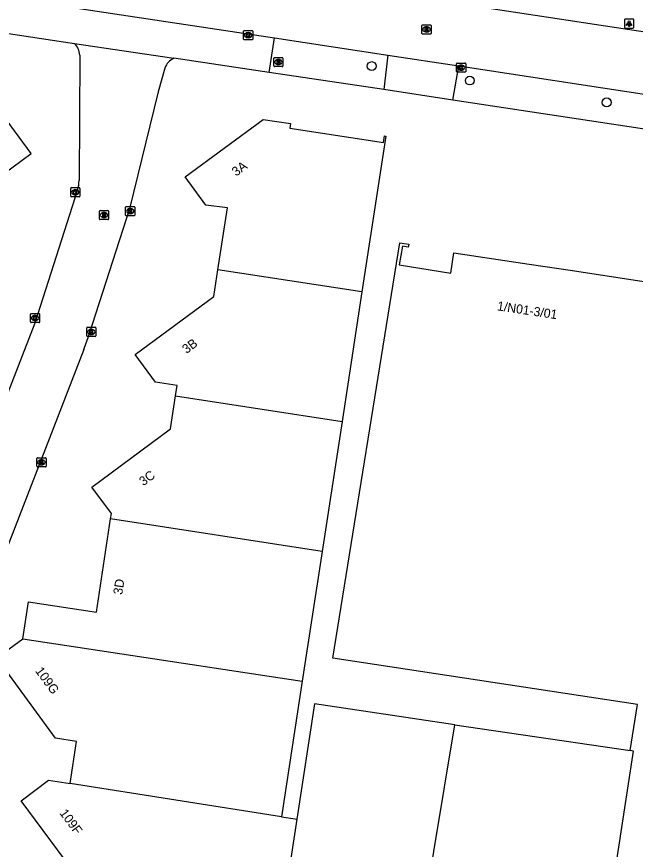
# Model space of a CAD drawing. Extents: x 163010 to 163853, y 382793 to 383982.
# Drawn here: x 163522.3 to 163589.8, y 382882 to 382972.9 of the extents above; entities that cross this region are included whole.
import ezdxf

# ---------------------------------------------------------------- set-up
doc = ezdxf.new("R2010")
doc.units = 0
for name, color, linetype in [('IMGEO_Boom', 7, 'Continuous'), ('IMGEO_Brandkraan', 7, 'Continuous'), ('IMGEO_Kolk', 7, 'Continuous'), ('IMGEO_Lichtpunt', 7, 'Continuous'), ('IMGEO_Pand', 7, 'Continuous'), ('IMGEO_Pand_nummerreeks', 7, 'Continuous'), ('IMGEO_Rijbaan_lokaal_gesloten', 7, 'Continuous'), ('IMGEO_Rijbaan_lokaal_open', 7, 'Continuous'), ('IMGEO_Rioolput', 7, 'Continuous'), ('IMGEO_Voetpad_open', 7, 'Continuous')]:
    doc.layers.add(name, color=color, linetype=linetype)

msp = doc.modelspace()

# ---------------------------------------------------------------- linework, layer by layer
at = {"layer": 'IMGEO_Boom'}
for centre in [(163561.051, 382967.52), (163571.755, 382965.95), (163586.696, 382963.558)]:
    msp.add_circle(centre, 0.489, dxfattribs=at)
at = {"layer": 'IMGEO_Brandkraan'}
for p, q in [((163550.36, 382967.538), (163550.36, 382968.39)), ((163550.435, 382968.464), (163551.287, 382968.464)), ((163550.871, 382967.684), (163550.846, 382967.684)), ((163550.848, 382968.244), (163550.873, 382968.244)), ((163551.361, 382968.39), (163551.361, 382967.538)), ((163551.287, 382967.464), (163550.435, 382967.464))]:
    msp.add_line(p, q, dxfattribs=at)
for points in [[(163550.36, 382967.538), (163550.36, 382968.39)], [(163550.435, 382968.464), (163551.287, 382968.464)], [(163550.708, 382968.164), (163550.708, 382967.764), (163550.921, 382967.764)], [(163550.939, 382968.164), (163550.708, 382968.164)], [(163550.887, 382968.083), (163550.833, 382968.083), (163550.833, 382968.007)], [(163550.833, 382968.007), (163550.886, 382968.007)], [(163550.895, 382967.931), (163550.833, 382967.931), (163550.833, 382967.85)], [(163550.833, 382967.85), (163550.895, 382967.85)], [(163551.361, 382968.39), (163551.361, 382967.538)], [(163551.287, 382967.464), (163550.435, 382967.464)]]:
    msp.add_lwpolyline(points, dxfattribs=at)
for centre, radius, start, end in [((163550.437, 382968.388), 0.0765, 91.55205, 178.44795), ((163550.437, 382968.388), 0.0765, 91.55205, 178.44795), ((163550.888, 382968.045), 0.0379, 267.82845, 90.93552), ((163550.896, 382967.89), 0.0404, 269.87594, 90.50774), ((163550.927, 382968.015), 0.251, 268.66757, 293.53466), ((163550.943, 382968.019), 0.145, 59.4692, 91.53667), ((163550.968, 382968.066), 0.0922, 285.51372, 58.15012), ((163550.973, 382967.874), 0.105, 301.31148, 78.98903), ((163551.285, 382968.388), 0.0765, 1.55205, 88.44795), ((163551.285, 382968.388), 0.0765, 1.55205, 88.44795), ((163550.437, 382967.54), 0.0765, 181.55205, 268.44795), ((163550.437, 382967.54), 0.0765, 181.55205, 268.44795), ((163551.285, 382967.54), 0.0765, 271.55205, 358.44795), ((163551.285, 382967.54), 0.0765, 271.55205, 358.44795)]:
    msp.add_arc(centre, radius, start, end, dxfattribs=at)
for centre, major_axis, ratio, start_param, end_param in [((163550.847, 382967.964), (-0.387, 0.002), 0.722429, 4.712389, 7.853982), ((163550.872, 382967.964), (-0.39, 0.002), 0.717154, 1.570796, 4.712389)]:
    msp.add_ellipse(centre, major_axis=major_axis, ratio=ratio, start_param=start_param, end_param=end_param, dxfattribs=at)
at = {"layer": 'IMGEO_Kolk'}
for p, q in [((163547.061, 382970.473), (163547.061, 382971.325)), ((163547.136, 382971.399), (163547.988, 382971.399)), ((163548.062, 382971.325), (163548.062, 382970.473)), ((163547.988, 382970.399), (163547.136, 382970.399)), ((163547.572, 382970.619), (163547.547, 382970.619)), ((163547.549, 382971.179), (163547.574, 382971.179)), ((163570.302, 382966.934), (163570.302, 382967.786)), ((163570.377, 382967.86), (163571.229, 382967.86)), ((163570.79, 382967.64), (163570.815, 382967.64)), ((163571.303, 382967.786), (163571.303, 382966.934)), ((163571.229, 382966.86), (163570.377, 382966.86)), ((163570.813, 382967.08), (163570.788, 382967.08)), ((163528.192, 382953.326), (163528.192, 382954.178)), ((163528.267, 382954.252), (163529.119, 382954.252)), ((163528.68, 382954.032), (163528.705, 382954.032)), ((163529.193, 382954.178), (163529.193, 382953.326)), ((163529.119, 382953.252), (163528.267, 382953.252)), ((163528.703, 382953.472), (163528.678, 382953.472)), ((163534.262, 382952.185), (163535.114, 382952.185)), ((163534.187, 382951.259), (163534.187, 382952.111)), ((163534.698, 382951.405), (163534.673, 382951.405)), ((163534.675, 382951.965), (163534.7, 382951.965)), ((163535.188, 382952.111), (163535.188, 382951.259)), ((163535.114, 382951.185), (163534.262, 382951.185)), ((163523.801, 382939.589), (163523.801, 382940.441)), ((163523.876, 382940.515), (163524.728, 382940.515)), ((163524.802, 382940.441), (163524.802, 382939.589)), ((163524.728, 382939.515), (163523.876, 382939.515)), ((163524.312, 382939.735), (163524.287, 382939.735)), ((163524.289, 382940.295), (163524.314, 382940.295)), ((163529.942, 382938.08), (163529.942, 382938.932)), ((163530.017, 382939.006), (163530.869, 382939.006)), ((163530.43, 382938.786), (163530.455, 382938.786)), ((163530.943, 382938.932), (163530.943, 382938.08)), ((163530.869, 382938.006), (163530.017, 382938.006)), ((163530.453, 382938.226), (163530.428, 382938.226)), ((163524.495, 382923.834), (163524.495, 382924.686)), ((163524.57, 382924.76), (163525.422, 382924.76)), ((163524.983, 382924.54), (163525.008, 382924.54)), ((163525.496, 382924.686), (163525.496, 382923.834)), ((163525.422, 382923.76), (163524.57, 382923.76)), ((163525.006, 382923.98), (163524.981, 382923.98))]:
    msp.add_line(p, q, dxfattribs=at)
for points in [[(163547.061, 382970.473), (163547.061, 382971.325)], [(163547.136, 382971.399), (163547.988, 382971.399)], [(163548.062, 382971.325), (163548.062, 382970.473)], [(163547.988, 382970.399), (163547.136, 382970.399)], [(163547.382, 382971.099), (163547.505, 382971.099), (163547.505, 382970.948), (163547.635, 382971.099), (163547.799, 382971.099), (163547.653, 382970.948), (163547.806, 382970.699), (163547.654, 382970.699), (163547.569, 382970.863), (163547.505, 382970.796), (163547.505, 382970.699), (163547.382, 382970.699), (163547.382, 382971.099)], [(163570.302, 382966.934), (163570.302, 382967.786)], [(163570.377, 382967.86), (163571.229, 382967.86)], [(163571.303, 382967.786), (163571.303, 382966.934)], [(163571.229, 382966.86), (163570.377, 382966.86)], [(163570.623, 382967.56), (163570.746, 382967.56), (163570.746, 382967.409), (163570.876, 382967.56), (163571.04, 382967.56), (163570.894, 382967.409), (163571.047, 382967.16), (163570.895, 382967.16), (163570.81, 382967.324), (163570.746, 382967.257), (163570.746, 382967.16), (163570.623, 382967.16), (163570.623, 382967.56)], [(163528.192, 382953.326), (163528.192, 382954.178)], [(163528.267, 382954.252), (163529.119, 382954.252)], [(163529.193, 382954.178), (163529.193, 382953.326)], [(163529.119, 382953.252), (163528.267, 382953.252)], [(163528.513, 382953.952), (163528.636, 382953.952), (163528.636, 382953.801), (163528.766, 382953.952), (163528.93, 382953.952), (163528.784, 382953.801), (163528.937, 382953.552), (163528.785, 382953.552), (163528.7, 382953.716), (163528.636, 382953.649), (163528.636, 382953.552), (163528.513, 382953.552), (163528.513, 382953.952)], [(163534.262, 382952.185), (163535.114, 382952.185)], [(163534.187, 382951.259), (163534.187, 382952.111)], [(163534.508, 382951.885), (163534.631, 382951.885), (163534.631, 382951.734), (163534.761, 382951.885), (163534.925, 382951.885), (163534.779, 382951.734), (163534.932, 382951.485), (163534.78, 382951.485), (163534.695, 382951.649), (163534.631, 382951.582), (163534.631, 382951.485), (163534.508, 382951.485), (163534.508, 382951.885)], [(163535.188, 382952.111), (163535.188, 382951.259)], [(163535.114, 382951.185), (163534.262, 382951.185)], [(163523.801, 382939.589), (163523.801, 382940.441)], [(163523.876, 382940.515), (163524.728, 382940.515)], [(163524.802, 382940.441), (163524.802, 382939.589)], [(163524.728, 382939.515), (163523.876, 382939.515)], [(163524.122, 382940.215), (163524.245, 382940.215), (163524.245, 382940.064), (163524.375, 382940.215), (163524.539, 382940.215), (163524.393, 382940.064), (163524.546, 382939.815), (163524.394, 382939.815), (163524.309, 382939.979), (163524.245, 382939.912), (163524.245, 382939.815), (163524.122, 382939.815), (163524.122, 382940.215)], [(163529.942, 382938.08), (163529.942, 382938.932)], [(163530.017, 382939.006), (163530.869, 382939.006)], [(163530.263, 382938.706), (163530.386, 382938.706), (163530.386, 382938.555), (163530.516, 382938.706), (163530.68, 382938.706), (163530.534, 382938.555), (163530.687, 382938.306), (163530.535, 382938.306), (163530.45, 382938.47), (163530.386, 382938.403), (163530.386, 382938.306), (163530.263, 382938.306), (163530.263, 382938.706)], [(163530.943, 382938.932), (163530.943, 382938.08)], [(163530.869, 382938.006), (163530.017, 382938.006)], [(163524.495, 382923.834), (163524.495, 382924.686)], [(163524.57, 382924.76), (163525.422, 382924.76)], [(163524.816, 382924.46), (163524.939, 382924.46), (163524.939, 382924.309), (163525.069, 382924.46), (163525.233, 382924.46), (163525.087, 382924.309), (163525.24, 382924.06), (163525.088, 382924.06), (163525.003, 382924.224), (163524.939, 382924.157), (163524.939, 382924.06), (163524.816, 382924.06), (163524.816, 382924.46)], [(163525.496, 382924.686), (163525.496, 382923.834)], [(163525.422, 382923.76), (163524.57, 382923.76)]]:
    msp.add_lwpolyline(points, dxfattribs=at)
for centre, start, end in [((163547.138, 382971.323), 91.55205, 178.44795), ((163547.138, 382971.323), 91.55205, 178.44795), ((163547.986, 382971.323), 1.55205, 88.44795), ((163547.986, 382971.323), 1.55205, 88.44795), ((163547.138, 382970.475), 181.55205, 268.44795), ((163547.138, 382970.475), 181.55205, 268.44795), ((163547.986, 382970.475), 271.55205, 358.44795), ((163547.986, 382970.475), 271.55205, 358.44795), ((163570.379, 382967.784), 91.55205, 178.44795), ((163570.379, 382967.784), 91.55205, 178.44795), ((163571.227, 382967.784), 1.55205, 88.44795), ((163571.227, 382967.784), 1.55205, 88.44795), ((163570.379, 382966.936), 181.55205, 268.44795), ((163570.379, 382966.936), 181.55205, 268.44795), ((163571.227, 382966.936), 271.55205, 358.44795), ((163571.227, 382966.936), 271.55205, 358.44795), ((163528.269, 382954.176), 91.55205, 178.44795), ((163528.269, 382954.176), 91.55205, 178.44795), ((163529.117, 382954.176), 1.55205, 88.44795), ((163529.117, 382954.176), 1.55205, 88.44795), ((163528.269, 382953.328), 181.55205, 268.44795), ((163528.269, 382953.328), 181.55205, 268.44795), ((163529.117, 382953.328), 271.55205, 358.44795), ((163529.117, 382953.328), 271.55205, 358.44795), ((163534.264, 382952.109), 91.55205, 178.44795), ((163534.264, 382952.109), 91.55205, 178.44795), ((163535.112, 382952.109), 1.55205, 88.44795), ((163535.112, 382952.109), 1.55205, 88.44795), ((163534.264, 382951.261), 181.55205, 268.44795), ((163534.264, 382951.261), 181.55205, 268.44795), ((163535.112, 382951.261), 271.55205, 358.44795), ((163535.112, 382951.261), 271.55205, 358.44795), ((163523.878, 382940.439), 91.55205, 178.44795), ((163523.878, 382940.439), 91.55205, 178.44795), ((163524.726, 382940.439), 1.55205, 88.44795), ((163524.726, 382940.439), 1.55205, 88.44795), ((163523.878, 382939.591), 181.55205, 268.44795), ((163523.878, 382939.591), 181.55205, 268.44795), ((163524.726, 382939.591), 271.55205, 358.44795), ((163524.726, 382939.591), 271.55205, 358.44795), ((163530.019, 382938.93), 91.55205, 178.44795), ((163530.019, 382938.93), 91.55205, 178.44795), ((163530.867, 382938.93), 1.55205, 88.44795), ((163530.867, 382938.93), 1.55205, 88.44795), ((163530.019, 382938.082), 181.55205, 268.44795), ((163530.019, 382938.082), 181.55205, 268.44795), ((163530.867, 382938.082), 271.55205, 358.44795), ((163530.867, 382938.082), 271.55205, 358.44795), ((163524.572, 382924.684), 91.55205, 178.44795), ((163524.572, 382924.684), 91.55205, 178.44795), ((163525.42, 382924.684), 1.55205, 88.44795), ((163525.42, 382924.684), 1.55205, 88.44795), ((163524.572, 382923.836), 181.55205, 268.44795), ((163524.572, 382923.836), 181.55205, 268.44795), ((163525.42, 382923.836), 271.55205, 358.44795), ((163525.42, 382923.836), 271.55205, 358.44795)]:
    msp.add_arc(centre, 0.0765, start, end, dxfattribs=at)
for centre, major_axis, ratio, start_param, end_param in [((163547.548, 382970.899), (-0.387, 0.002), 0.722429, 4.712389, 7.853982), ((163547.573, 382970.899), (-0.39, 0.002), 0.717154, 1.570796, 4.712389), ((163570.789, 382967.36), (-0.387, 0.002), 0.722429, 4.712389, 7.853982), ((163570.814, 382967.36), (-0.39, 0.002), 0.717154, 1.570796, 4.712389), ((163528.679, 382953.752), (-0.387, 0.002), 0.722429, 4.712389, 7.853982), ((163528.704, 382953.752), (-0.39, 0.002), 0.717154, 1.570796, 4.712389), ((163534.674, 382951.685), (-0.387, 0.002), 0.722429, 4.712389, 7.853982), ((163534.699, 382951.685), (-0.39, 0.002), 0.717154, 1.570796, 4.712389), ((163524.288, 382940.015), (-0.387, 0.002), 0.722429, 4.712389, 7.853982), ((163524.313, 382940.015), (-0.39, 0.002), 0.717154, 1.570796, 4.712389), ((163530.429, 382938.506), (-0.387, 0.002), 0.722429, 4.712389, 7.853982), ((163530.454, 382938.506), (-0.39, 0.002), 0.717154, 1.570796, 4.712389), ((163524.982, 382924.26), (-0.387, 0.002), 0.722429, 4.712389, 7.853982), ((163525.007, 382924.26), (-0.39, 0.002), 0.717154, 1.570796, 4.712389)]:
    msp.add_ellipse(centre, major_axis=major_axis, ratio=ratio, start_param=start_param, end_param=end_param, dxfattribs=at)
at = {"layer": 'IMGEO_Lichtpunt'}
for p, q in [((163588.645, 382972.566), (163588.645, 382971.759)), ((163588.645, 382972.566), (163588.645, 382971.759)), ((163589.547, 382972.661), (163588.739, 382972.661)), ((163589.547, 382972.661), (163588.739, 382972.661)), ((163589.641, 382971.759), (163589.641, 382972.566)), ((163589.641, 382971.759), (163589.641, 382972.566)), ((163588.739, 382971.665), (163589.547, 382971.665)), ((163588.739, 382971.665), (163589.547, 382971.665))]:
    msp.add_line(p, q, dxfattribs=at)
for points in [[(163589.019, 382972.23), (163589.058, 382972.202), (163588.87, 382971.94), (163588.832, 382971.967), (163589.019, 382972.23)], [(163589.121, 382972.182), (163589.168, 382972.182), (163589.168, 382971.86), (163589.121, 382971.86), (163589.121, 382972.182)], [(163589.231, 382972.202), (163589.269, 382972.229), (163589.456, 382971.967), (163589.417, 382971.939), (163589.231, 382972.202)]]:
    msp.add_lwpolyline(points, dxfattribs=at)
msp.add_circle((163589.144, 382972.364), 0.0994, dxfattribs=at)
for centre, start, end in [((163588.739, 382972.566), 90, 180), ((163588.739, 382972.566), 90, 180), ((163589.547, 382972.566), 0, 90), ((163589.547, 382972.566), 0, 90), ((163588.739, 382971.759), 180, 270), ((163588.739, 382971.759), 180, 270), ((163589.547, 382971.759), 270, 0), ((163589.547, 382971.759), 270, 360)]:
    msp.add_arc(centre, 0.0946, start, end, dxfattribs=at)
at = {"layer": 'IMGEO_Pand'}
for points in [[(163519.476, 382946.042), (163520.921, 382955.792), (163523.871, 382957.967), (163517.576, 382966.506), (163514.664, 382966.942), (163514.306, 382964.626), (163509.783, 382965.369), (163510.194, 382967.614), (163500, 382969.162), (163495.414, 382969.858), (163495.45, 382970.082), (163495.154, 382970.129), (163494.406, 382965.186), (163492.101, 382949.958)], [(163544.257, 382945.28), (163545.308, 382952.032), (163542.931, 382952.357), (163540.685, 382955.426), (163549.203, 382961.702), (163552.167, 382961.244), (163552.118, 382960.734), (163562.348, 382959.199), (163562.443, 382959.9), (163562.587, 382959.878), (163561.829, 382954.936), (163559.979, 382942.869)], [(163589.252, 382892.786), (163590.063, 382897.821), (163556.812, 382902.865), (163564.122, 382948.23), (163565.098, 382948.073), (163565.071, 382947.914), (163565.041, 382947.741), (163564.401, 382947.85), (163564.061, 382945.812), (163569.673, 382944.901), (163570.01, 382947.145), (163578.223, 382945.913), (163582.963, 382945.196), (163591.206, 382943.949), (163590.876, 382941.687), (163596.466, 382940.9), (163596.75, 382942.917), (163596.12, 382943.015), (163596.147, 382943.182), (163596.173, 382943.346), (163599.763, 382942.813), (163602.213, 382942.44), (163612.574, 382940.867)], [(163539.642, 382931.509), (163539.813, 382932.638), (163537.442, 382932.998), (163535.236, 382936.029), (163543.803, 382942.363), (163544.257, 382945.28)], [(163559.979, 382942.869), (163544.257, 382945.28)], [(163559.979, 382942.869), (163557.811, 382928.723)], [(163532.548, 382918.079), (163532.638, 382918.67), (163530.507, 382921.57), (163539.097, 382927.913), (163539.642, 382931.509)], [(163539.642, 382931.509), (163557.811, 382928.723)], [(163557.811, 382928.723), (163555.636, 382914.537)], [(163522.95, 382905.012), (163523.569, 382909.018), (163530.996, 382907.897), (163532.548, 382918.079)], [(163555.636, 382914.537), (163532.548, 382918.079)], [(163555.636, 382914.537), (163553.464, 382900.371)], [(163528.123, 382889.199), (163528.806, 382893.791), (163526.516, 382894.146), (163520.094, 382902.907), (163522.95, 382905.012)], [(163522.95, 382905.012), (163553.464, 382900.371)], [(163553.464, 382900.371), (163551.196, 382885.574)], [(163570.11, 382895.617), (163554.796, 382897.884), (163552.882, 382885.309)], [(163559.875, 382833.708), (163570.11, 382895.617)], [(163570.11, 382895.617), (163589.252, 382892.786)], [(163580.14, 382830.556), (163589.621, 382892.728), (163589.252, 382892.786)], [(163527.689, 382869.057), (163529.148, 382878.718), (163522.779, 382887.322), (163525.768, 382889.565), (163528.123, 382889.199)], [(163551.196, 382885.574), (163528.123, 382889.199)], [(163552.882, 382885.309), (163549.906, 382865.757)], [(163551.196, 382885.574), (163552.678, 382885.341), (163552.882, 382885.309)]]:
    msp.add_lwpolyline(points, dxfattribs=at)
at = {"layer": 'IMGEO_Rijbaan_lokaal_gesloten'}
for points in [[(163535.444, 382979.722), (163617.533, 382967.225), (163620.509, 382966.927)], [(163506.122, 382977.311), (163550.446, 382970.596)], [(163550.446, 382970.596), (163562.809, 382968.717)], [(163562.809, 382968.717), (163570.543, 382967.542)], [(163570.543, 382967.542), (163594.132, 382963.957)]]:
    msp.add_lwpolyline(points, dxfattribs=at)
at = {"layer": 'IMGEO_Rijbaan_lokaal_open'}
for points in [[(163528.59, 382970.003), (163539.449, 382968.372)], [(163529.189, 382968.733), (163529.099, 382955.046)], [(163538.481, 382967.309), (163537.742, 382964.703), (163534.61, 382951.947), (163530.187, 382938.199)], [(163528.938, 382954.013), (163524.27, 382939.463), (163510.309, 382903.495)], [(163529.612, 382936.585), (163520.091, 382912.069), (163516.194, 382902.096)]]:
    msp.add_lwpolyline(points, dxfattribs=at)
for centre, radius, start, end in [((163527.253, 382968.596), 1.941, 4.04926, 46.45289), ((163540.185, 382966.73), 1.8, 114.134, 161.22212), ((163525.916, 382955.013), 3.183, 341.68915, 0.59352), ((163510.146, 382944.429), 20.987, 338.05171, 342.73062)]:
    msp.add_arc(centre, radius, start, end, dxfattribs=at)
at = {"layer": 'IMGEO_Rioolput'}
for p, q in [((163566.526, 382971.098), (163566.526, 382971.95)), ((163566.601, 382972.024), (163567.453, 382972.024)), ((163567.014, 382971.804), (163567.039, 382971.804)), ((163567.527, 382971.95), (163567.527, 382971.098)), ((163567.453, 382971.024), (163566.601, 382971.024)), ((163567.037, 382971.244), (163567.012, 382971.244)), ((163531.322, 382950.834), (163531.322, 382951.686)), ((163531.397, 382951.76), (163532.249, 382951.76)), ((163531.81, 382951.54), (163531.835, 382951.54)), ((163532.323, 382951.686), (163532.323, 382950.834)), ((163532.249, 382950.76), (163531.397, 382950.76)), ((163531.833, 382950.98), (163531.808, 382950.98))]:
    msp.add_line(p, q, dxfattribs=at)
for points in [[(163566.526, 382971.098), (163566.526, 382971.95)], [(163566.601, 382972.024), (163567.453, 382972.024)], [(163567.115, 382971.722), (163566.863, 382971.724), (163566.863, 382971.324)], [(163566.863, 382971.324), (163566.987, 382971.324), (163566.987, 382971.486), (163566.998, 382971.486)], [(163567.041, 382971.643), (163566.987, 382971.643), (163566.987, 382971.562)], [(163566.987, 382971.562), (163567.039, 382971.562)], [(163567.045, 382971.457), (163567.116, 382971.324), (163567.256, 382971.324), (163567.191, 382971.45)], [(163567.527, 382971.95), (163567.527, 382971.098)], [(163567.453, 382971.024), (163566.601, 382971.024)], [(163531.322, 382950.834), (163531.322, 382951.686)], [(163531.397, 382951.76), (163532.249, 382951.76)], [(163531.911, 382951.458), (163531.659, 382951.46), (163531.659, 382951.06)], [(163531.837, 382951.379), (163531.783, 382951.379), (163531.783, 382951.298)], [(163531.783, 382951.298), (163531.835, 382951.298)], [(163532.323, 382951.686), (163532.323, 382950.834)], [(163532.249, 382950.76), (163531.397, 382950.76)], [(163531.659, 382951.06), (163531.783, 382951.06), (163531.783, 382951.222), (163531.794, 382951.222)], [(163531.841, 382951.193), (163531.912, 382951.06), (163532.052, 382951.06), (163531.987, 382951.186)]]:
    msp.add_lwpolyline(points, dxfattribs=at)
for centre, radius, start, end in [((163566.603, 382971.948), 0.0765, 91.55205, 178.44795), ((163566.603, 382971.948), 0.0765, 91.55205, 178.44795), ((163566.997, 382971.433), 0.0533, 26.02933, 88.69889), ((163567.023, 382971.751), 0.19, 274.7715, 282.96867), ((163567.047, 382971.547), 0.0964, 77.00612, 93.18647), ((163567.061, 382971.604), 0.0378, 276.66336, 79.67722), ((163567.114, 382971.612), 0.109, 350.36119, 89.41601), ((163567.112, 382971.612), 0.112, 277.58423, 350.98172), ((163567.096, 382971.397), 0.108, 29.51342, 73.79051), ((163567.451, 382971.948), 0.0765, 1.55205, 88.44795), ((163567.451, 382971.948), 0.0765, 1.55205, 88.44795), ((163566.603, 382971.1), 0.0765, 181.55205, 268.44795), ((163566.603, 382971.1), 0.0765, 181.55205, 268.44795), ((163567.451, 382971.1), 0.0765, 271.55205, 358.44795), ((163567.451, 382971.1), 0.0765, 271.55205, 358.44795), ((163531.399, 382951.684), 0.0765, 91.55205, 178.44795), ((163531.399, 382951.684), 0.0765, 91.55205, 178.44795), ((163531.819, 382951.487), 0.19, 274.7715, 282.96867), ((163531.843, 382951.283), 0.0964, 77.00612, 93.18647), ((163531.857, 382951.34), 0.0378, 276.66336, 79.67722), ((163531.91, 382951.348), 0.109, 350.36119, 89.41601), ((163531.908, 382951.348), 0.112, 277.58423, 350.98172), ((163532.247, 382951.684), 0.0765, 1.55205, 88.44795), ((163532.247, 382951.684), 0.0765, 1.55205, 88.44795), ((163531.399, 382950.836), 0.0765, 181.55205, 268.44795), ((163531.399, 382950.836), 0.0765, 181.55205, 268.44795), ((163531.793, 382951.169), 0.0533, 26.02933, 88.69889), ((163531.892, 382951.133), 0.108, 29.51342, 73.79051), ((163532.247, 382950.836), 0.0765, 271.55205, 358.44795), ((163532.247, 382950.836), 0.0765, 271.55205, 358.44795)]:
    msp.add_arc(centre, radius, start, end, dxfattribs=at)
for centre, major_axis, ratio, start_param, end_param in [((163567.013, 382971.524), (-0.387, 0.002), 0.722429, 4.712389, 7.853982), ((163567.038, 382971.524), (-0.39, 0.002), 0.717154, 1.570796, 4.712389), ((163531.809, 382951.26), (-0.387, 0.002), 0.722429, 4.712389, 7.853982), ((163531.834, 382951.26), (-0.39, 0.002), 0.717154, 1.570796, 4.712389)]:
    msp.add_ellipse(centre, major_axis=major_axis, ratio=ratio, start_param=start_param, end_param=end_param, dxfattribs=at)
at = {"layer": 'IMGEO_Voetpad_open'}
for points in [[(163505.535, 382973.466), (163520.158, 382971.27), (163528.59, 382970.003)], [(163549.856, 382966.809), (163550.446, 382970.596)], [(163562.809, 382968.717), (163562.363, 382964.967)], [(163549.856, 382966.809), (163547.672, 382967.137), (163539.449, 382968.372)], [(163562.363, 382964.967), (163549.856, 382966.809)], [(163569.919, 382963.81), (163570.543, 382967.542)], [(163569.919, 382963.81), (163562.363, 382964.967)], [(163593.467, 382960.242), (163569.919, 382963.81)]]:
    msp.add_lwpolyline(points, dxfattribs=at)

# ---------------------------------------------------------------- texts
at = {"layer": 'IMGEO_Pand_nummerreeks'}
for s, rotation, p in [('3A', 36.38252, (163546.242, 382955.446)), ('1/N01-3/01', 351.4572, (163574.685, 382940.868)), ('3B', 36.47732, (163540.823, 382936.08)), ('3C', 36.44278, (163536.124, 382921.64)), ('3D', 81.13655, (163533.807, 382909.764)), ('109G', 306.24221, (163524.265, 382901.479)), ('109F', 306.50866, (163526.921, 382885.961))]:
    msp.add_text(s, height=1, rotation=rotation, dxfattribs=at).set_placement(p)

doc.saveas('drawing.dxf')
